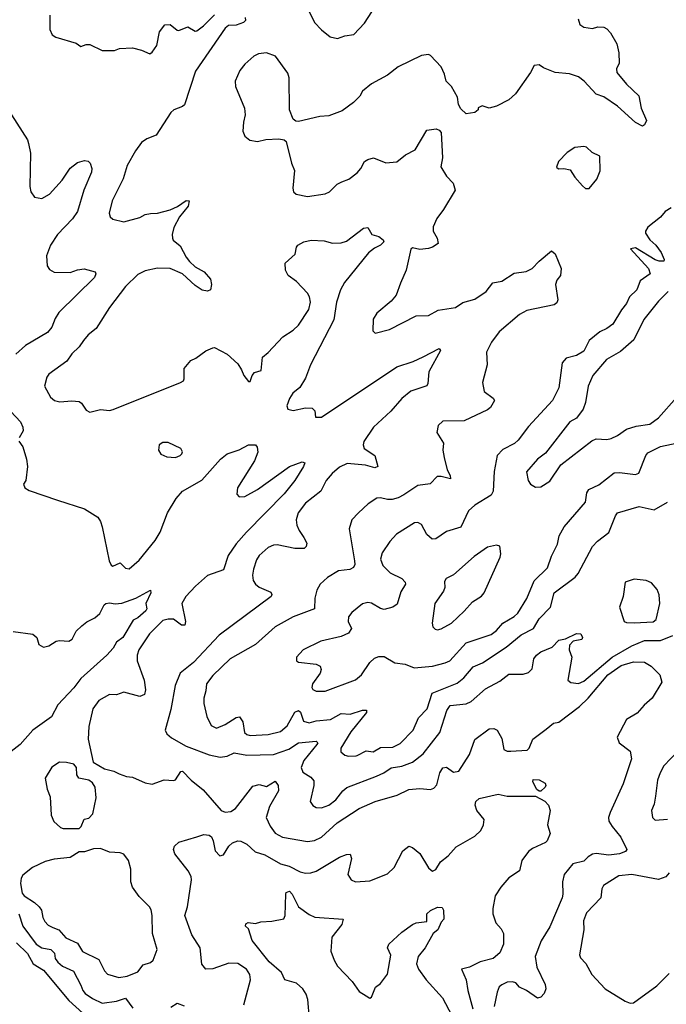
# Model space of a CAD drawing. Extents: x 1550320 to 1685906, y 509093 to 640511.
# Tile 445 of 532: x 1661252 to 1664878, y 605747 to 611270. Entities that reach past the tile are written whole.
import ezdxf

# ---------------------------------------------------------------- set-up
doc = ezdxf.new("R2010")
doc.units = 0

msp = doc.modelspace()

# ---------------------------------------------------------------- linework, layer by layer
at = {"layer": '0CON20XD'}
for points in [[(1662865.8, 611335), (1662904.2, 611255), (1662945, 611214), (1662993.3, 611175), (1663035, 611164.3)], [(1662516.7, 611283.3), (1662518.8, 611265), (1662506.7, 611255), (1662465, 611238.9), (1662423, 611237), (1662405, 611222.5), (1662238.5, 610981.5), (1662176.8, 610793.2), (1662165, 610782.9), (1662116.2, 610765), (1662099.4, 610750.6), (1662017.1, 610622.9), (1661965, 610601.5), (1661935, 610580.9), (1661900.4, 610535), (1661855, 610452), (1661831.7, 610378.3), (1661770.5, 610255), (1661754.4, 610185.6), (1661760, 610165), (1661775, 610151.2), (1661835, 610136), (1661925, 610160), (1661955, 610176.9), (1661985, 610183.1), (1662025, 610185.6), (1662095.4, 610204.6), (1662137.4, 610222.6), (1662185, 610255.8), (1662202.5, 610255), (1662196.4, 610223.6), (1662148.6, 610165), (1662116.9, 610105), (1662106.1, 610066.1), (1662108, 610045), (1662113, 610033), (1662152.4, 610002.4), (1662185, 609938), (1662204, 609914), (1662235, 609884.2), (1662285.8, 609855.8), (1662322.5, 609815), (1662327.5, 609785), (1662322.5, 609755), (1662305, 609746.7), (1662275, 609753.3), (1662235, 609778.8), (1662165, 609844.4), (1662095.3, 609875.3), (1662025, 609876), (1661955, 609861.8), (1661915, 609841.9), (1661845, 609774.2), (1661755, 609655.8), (1661681.5, 609538.5), (1661635, 609502.5), (1661608.9, 609471.1), (1661584.6, 609435.4), (1661543.5, 609396.5), (1661515.3, 609354.7), (1661415, 609282.5), (1661404.4, 609265), (1661391.2, 609215), (1661425, 609153.8), (1661446.7, 609135), (1661477, 609127), (1661545, 609132.5), (1661585, 609128.1), (1661598.5, 609118.5), (1661625, 609080.8), (1661645, 609068.9), (1661705, 609084.7), (1661755, 609079.1), (1661776.3, 609083.7), (1662153.3, 609235), (1662170, 609245), (1662173.8, 609255), (1662175, 609313.3), (1662210.9, 609359.1), (1662238.7, 609371.3), (1662295, 609412.5), (1662335, 609430), (1662345, 609430.8), (1662415, 609394.7), (1662475, 609340.8), (1662495.5, 609305.5), (1662508, 609275), (1662535, 609241.2), (1662545, 609241.2), (1662555.5, 609275), (1662568.1, 609291.9), (1662606.7, 609303.3), (1662612.7, 609377.3), (1662646.1, 609403.9), (1662728, 609492), (1662785, 609529.4), (1662815, 609557.1), (1662872.9, 609645), (1662882, 609685), (1662877.5, 609715), (1662866.6, 609736.6), (1662805, 609801.2), (1662757.5, 609835), (1662742.5, 609865), (1662740, 609905), (1662797.5, 609955), (1662803.3, 609995), (1662812.5, 610005), (1662846.1, 610023.9), (1662886.1, 610033.9), (1662959.5, 610029.5), (1663006.4, 610016.4), (1663055, 610018), (1663085, 610028), (1663179.8, 610100.2), (1663205, 610104.2), (1663226.1, 610066.1), (1663265, 610054.2), (1663290.8, 610035), (1663294.3, 610025), (1663275.7, 610005), (1663241.8, 609988.2), (1663208.1, 609961.9), (1663073.3, 609796.7), (1663051.1, 609755), (1663029.3, 609685), (1663012.9, 609587.1), (1662883.5, 609335), (1662855, 609258.8), (1662823.2, 609206.8), (1662784.3, 609175), (1662764.3, 609145), (1662749.2, 609105), (1662755.8, 609085.8), (1662785, 609077.5), (1662855, 609093.8), (1662891.7, 609091.7), (1662907, 609077), (1662911.2, 609041.2), (1662945, 609041.4), (1663366.7, 609323.3), (1663457.7, 609352.3), (1663515, 609379.6), (1663605, 609426), (1663611.2, 609415), (1663545.7, 609295), (1663540.7, 609229.3), (1663535, 609217.5), (1663445, 609187.5), (1663395, 609146.4), (1663333.5, 609075), (1663235.5, 608985), (1663181.5, 608905), (1663177.8, 608885), (1663184.4, 608865), (1663244.2, 608825), (1663261.2, 608765), (1663242.9, 608757.1), (1663191.3, 608771.3), (1663088.5, 608781.5), (1663045, 608761.1), (1663005, 608725.6), (1662970, 608685), (1662940, 608625), (1662855, 608558.5), (1662813.5, 608505), (1662802.2, 608465), (1662806.5, 608435), (1662818.5, 608405), (1662845, 608365.8), (1662861.4, 608335), (1662858, 608315), (1662846.7, 608305), (1662795.5, 608304.5), (1662695.4, 608325.4), (1662675, 608323.3), (1662645, 608310), (1662594.6, 608265.4), (1662579.5, 608240.5), (1662562.4, 608187.6), (1662557.3, 608155), (1662561.5, 608125), (1662573.8, 608105), (1662595, 608086.9), (1662659.4, 608059.4), (1662665.7, 608045.7), (1662661.4, 608035), (1662371.2, 607818.8), (1662226.7, 607665), (1662151.4, 607605), (1662124.5, 607535), (1662099.6, 607400.4), (1662067.5, 607285), (1662077.5, 607265), (1662102.2, 607242.2)], [(1661421.5, 611295), (1661420.6, 611215), (1661434.2, 611185), (1661455, 611172), (1661568.6, 611138.6), (1661595, 611120), (1661625, 611131.2), (1661645, 611130.8), (1661715, 611098.1), (1661783, 611097), (1661811.7, 611108.3), (1661885, 611112.5), (1661935, 611100), (1661981.7, 611078.3), (1661995, 611087.5), (1662020, 611125), (1662035, 611202.5), (1662065, 611242), (1662095, 611244), (1662135, 611211.2), (1662145, 611210), (1662195, 611230), (1662235, 611206.2), (1662245, 611207.5), (1662283.1, 611235), (1662345, 611297.8)], [(1664383.3, 611275), (1664393.9, 611243.9), (1664415, 611228), (1664465, 611221.4), (1664495, 611230), (1664528.3, 611228.3), (1664545, 611220), (1664565, 611196.7), (1664600, 611135), (1664611.8, 611085), (1664613.8, 611026.2), (1664598.5, 610995), (1664601.1, 610975), (1664655, 610909.2), (1664724.2, 610844.2), (1664736.4, 610773.6), (1664766.2, 610705), (1664755, 610680), (1664745, 610673.3), (1664705, 610694), (1664604.2, 610785), (1664527.4, 610837.4), (1664485, 610852), (1664416.9, 610925), (1664385, 610949.6), (1664335, 610967.3), (1664253.9, 610973.9), (1664190, 611000), (1664165, 611016.9), (1664136.2, 611013.8), (1664115.8, 610975), (1664032.9, 610855), (1663995, 610821.5), (1663925, 610784.5), (1663885, 610773.3), (1663845, 610787.5), (1663823.6, 610776.4), (1663822.5, 610765), (1663805, 610750), (1663755, 610742.5), (1663725, 610770), (1663712.5, 610795), (1663706.7, 610835), (1663673.8, 610895), (1663644.2, 610925), (1663634.4, 610965), (1663615.3, 611005.3), (1663555, 611069.4), (1663545, 611074.3), (1663505, 611069.4), (1663373.9, 611006.1), (1663315, 610960), (1663225, 610911.2), (1663175, 610868.8), (1663159.3, 610840.7), (1663124.7, 610805.3), (1663060, 610760), (1662985, 610731.4), (1662935, 610726.7), (1662815, 610698.8)], [(1663035, 611164.3), (1663075, 611179.2), (1663125, 611188), (1663185, 611251.2), (1663225.7, 611315)], [(1662815, 610698.8), (1662800.5, 610700.5), (1662785, 610712.5), (1662765.7, 610765), (1662762.5, 610945), (1662755, 610970), (1662686.3, 611066.3), (1662635, 611084.2), (1662591.7, 611078.3), (1662565, 611066), (1662515, 611020), (1662485.8, 610985), (1662460, 610925), (1662462.9, 610895), (1662512.5, 610775), (1662516.1, 610736.1), (1662506.2, 610695), (1662504, 610645), (1662515, 610616.7), (1662542.5, 610595), (1662585, 610588), (1662632.3, 610597.7), (1662705, 610602), (1662735, 610596.7), (1662746.4, 610586.4), (1662776, 610465), (1662792, 610425), (1662783.3, 610325), (1662787.5, 610305), (1662802.3, 610292.3), (1662865, 610279.5), (1662965, 610292.7), (1662989.4, 610305), (1663032.1, 610347.9), (1663059.3, 610360.7), (1663098.1, 610375), (1663145, 610411.1), (1663165.6, 610435), (1663185.6, 610474.4), (1663204.4, 610485.6), (1663235.7, 610495.7), (1663305, 610467.1), (1663366.4, 610473.6), (1663415, 610511.4), (1663469.8, 610540.2), (1663535, 610650), (1663587.7, 610657.7), (1663605, 610650), (1663615, 610637.5), (1663622.5, 610495), (1663613.8, 610445), (1663645, 610392), (1663682.7, 610352.7), (1663693.8, 610315), (1663629.4, 610205), (1663591.9, 610155), (1663571.1, 610108.9), (1663570.5, 610085), (1663593.1, 610045), (1663598.8, 610015), (1663566.4, 609993.6), (1663545, 609987.1), (1663495, 609982), (1663455, 609990), (1663445, 609982.5), (1663419.4, 609865), (1663387.9, 609792.1), (1663362.5, 609725), (1663335, 609692), (1663254, 609625), (1663235, 609590), (1663232, 609525), (1663245, 609512), (1663325, 609532.9), (1663475, 609610), (1663545, 609611.2), (1663599.1, 609640.9), (1663695, 609655.7), (1663736.2, 609683.8), (1663805, 609702.9), (1663867.8, 609745), (1663905, 609794.3), (1663955, 609804.5), (1664025, 609848.9), (1664091.5, 609858.5), (1664125, 609874.6), (1664165, 609916.7), (1664235, 609973.8), (1664255, 609957.5), (1664288.8, 609875), (1664284.1, 609835.9), (1664265, 609810), (1664255.8, 609785), (1664269.3, 609699.3), (1664265, 609682.5), (1664248.8, 609671.2), (1664095, 609639.4), (1664055, 609616.5), (1663940.9, 609519.1), (1663898, 609462), (1663870.6, 609405), (1663874.2, 609335), (1663847.8, 609235), (1663855.8, 609185), (1663906.7, 609146.7), (1663914.2, 609135), (1663892.5, 609095), (1663875, 609081.5), (1663745, 609020.6), (1663625, 609017.5), (1663598.8, 608995), (1663592, 608955), (1663629.2, 608895), (1663625.7, 608855), (1663631.9, 608815), (1663650, 608745), (1663666.1, 608713.9), (1663667.5, 608695), (1663615, 608707.8), (1663592.6, 608707.4), (1663552.9, 608667.1), (1663485, 608656.7), (1663405.3, 608604.7), (1663375, 608588.2), (1663341.1, 608578.9), (1663315, 608578.5), (1663275, 608588.6), (1663255, 608585.7), (1663205.8, 608555), (1663152.5, 608505), (1663114.3, 608465), (1663098.6, 608415), (1663129.1, 608235), (1663130.4, 608215), (1663122.9, 608197.1), (1663102.7, 608187.3), (1663040.4, 608179.6), (1662978, 608142), (1662936.7, 608103.3), (1662918.8, 608071.2), (1662907.3, 608025), (1662904.5, 607965.5), (1662785, 607921.8), (1662684.4, 607865), (1662574.2, 607765), (1662432.5, 607685), (1662335, 607591.9), (1662299.5, 607545), (1662295.6, 607505), (1662283.9, 607465), (1662284.6, 607434.6), (1662301.1, 607361.1), (1662325, 607312), (1662355, 607296), (1662405, 607317.3), (1662465, 607355.5), (1662485, 607360), (1662502.4, 607332.4), (1662512, 607272), (1662525, 607260.4), (1662545, 607255.3), (1662645, 607261.4), (1662715, 607278.4), (1662751.2, 607308.8), (1662795, 607385.5), (1662815, 607395.7), (1662826, 607386), (1662843.5, 607335), (1662875, 607325.5), (1662915, 607338), (1662995, 607345.9), (1663055, 607378.7), (1663105, 607375.7), (1663175, 607398.1), (1663196.8, 607396.8), (1663196.5, 607385), (1663109.2, 607275), (1663051.9, 607185), (1663053.4, 607163.4), (1663075, 607145.8), (1663095, 607139.2), (1663138.6, 607141.4), (1663145, 607144)], [(1661206, 610736), (1661295, 610596), (1661301.9, 610575), (1661312.4, 610522.4), (1661307.9, 610335), (1661315, 610304), (1661335, 610274.3), (1661375, 610266.7), (1661418.3, 610291.7), (1661489.9, 610370.1), (1661535, 610436.9), (1661575, 610468.8), (1661615, 610481.2), (1661635, 610476.7), (1661646.7, 610465), (1661656.7, 610435), (1661653.8, 610415), (1661611.8, 610315), (1661576.1, 610195), (1661547.4, 610152.6), (1661464.6, 610065), (1661424.6, 610005), (1661402.1, 609945), (1661405, 609890), (1661419.1, 609869.1), (1661444.5, 609854.5), (1661535, 609852.5), (1661575, 609867.9), (1661613.6, 609873.6), (1661675, 609856.2), (1661679.2, 609845), (1661670.8, 609825), (1661471.8, 609628.2), (1661450.9, 609595), (1661431.9, 609545), (1661407.5, 609515), (1661285, 609442.2), (1661229.5, 609395)], [(1664445, 610323.3), (1664488, 610375), (1664507.3, 610422.7), (1664506.2, 610505), (1664462.5, 610525), (1664430, 610555), (1664415, 610560), (1664365, 610553.8), (1664321.2, 610525), (1664274, 610475), (1664263, 610443), (1664273.8, 610433.8), (1664303.6, 610436.4), (1664338.3, 610428.3), (1664365, 610386.7), (1664407.9, 610337.9), (1664425, 610323.3), (1664445, 610323.3)], [(1664905, 610215.7), (1664870.8, 610195), (1664845, 610162), (1664775, 610106.2), (1664762, 610085), (1664762.3, 610072.3), (1664785.9, 610035.9), (1664820, 610005), (1664850, 609965), (1664866, 609925), (1664863.8, 609916.2), (1664837.5, 609915), (1664815, 609924.2), (1664705, 609991.4), (1664676.7, 609985), (1664777.5, 609875), (1664786.9, 609845), (1664732.2, 609805), (1664712.5, 609755), (1664670.8, 609715), (1664655, 609678), (1664626.9, 609643.1), (1664577.6, 609562.4), (1664545, 609537.5), (1664505, 609520), (1664445, 609471.5), (1664415, 609410.4), (1664375, 609386.5), (1664317.3, 609372.7), (1664293.3, 609345), (1664275.5, 609205), (1664240, 609135), (1664105, 608988.6), (1664047.9, 608912.1), (1664026.5, 608893.5), (1663960.8, 608859.2), (1663929.2, 608825), (1663913.2, 608736.8), (1663907.1, 608625), (1663896.5, 608603.5), (1663805, 608546.7), (1663768.9, 608515), (1663725.3, 608424.7), (1663645, 608399.6), (1663585, 608358.1), (1663565, 608356.9), (1663535, 608382.9), (1663505, 608439.2), (1663485, 608450), (1663465, 608448.1), (1663364.3, 608385), (1663326.7, 608343.3), (1663285, 608280), (1663275.4, 608245), (1663288.1, 608208.1), (1663328.6, 608168.6), (1663395.4, 608135.4), (1663414.2, 608115), (1663415.7, 608105), (1663389.7, 608060.3), (1663368.8, 607991.2), (1663344.7, 607975.3), (1663295, 607962.2), (1663275, 607966.9), (1663225, 607998.1), (1663205, 608000.5), (1663175, 607993.1), (1663115, 607945.6), (1663095, 607921.2), (1663093.1, 607895), (1663112.5, 607855), (1663095, 607829.2), (1663055, 607810.5), (1662941.2, 607785), (1662841.2, 607735), (1662804, 607695), (1662803.3, 607675), (1662815, 607666.2), (1662915, 607655.8), (1662936.2, 607645), (1662942, 607625), (1662937.5, 607605), (1662894.4, 607545), (1662889.2, 607525), (1662895, 607514.2), (1662915, 607504.4), (1662965, 607503.3)], [(1664889.2, 609745), (1664835, 609690.8), (1664751.8, 609588.2), (1664695.9, 609474.1), (1664621.5, 609408.5), (1664543.1, 609365), (1664465.6, 609275), (1664439.4, 609215), (1664425, 609122.5), (1664411.1, 609085), (1664375, 609035.6), (1664336.2, 609013.8), (1664200.3, 608839.7), (1664155, 608805.8), (1664094.2, 608735), (1664104.2, 608685), (1664115.6, 608665.6), (1664145, 608648)], [(1664145, 608648), (1664175, 608650.8), (1664225, 608682.5), (1664286.3, 608773.7), (1664461.3, 608908.7), (1664485, 608919.2), (1664545, 608916), (1664568.8, 608921.2), (1664605, 608937.5), (1664655, 608972.9), (1664708.9, 608991.1), (1664785, 609000.9), (1664835, 609037.1), (1664936.6, 609153.4)], [(1661202, 609072), (1661256, 609015), (1661270, 608985), (1661271.2, 608965), (1661248.8, 608925)], [(1661246.4, 608906.4), (1661268.8, 608875), (1661290.8, 608805), (1661296, 608765), (1661286.7, 608685), (1661273.3, 608665), (1661280, 608645), (1661305, 608629.2), (1661464, 608576), (1661615, 608527.5), (1661689.8, 608479.8), (1661705, 608456), (1661714.8, 608424.8), (1661754.1, 608235), (1661765, 608210), (1661775, 608204.2), (1661815, 608224), (1661845, 608193.6), (1661865, 608189.6), (1661921.3, 608238.7), (1662011.7, 608348.3), (1662040, 608395), (1662080.6, 608505), (1662128.6, 608585), (1662163.9, 608626.1), (1662272.8, 608687.2), (1662377.8, 608805), (1662415, 608834.5), (1662481.8, 608858.2), (1662535, 608885.4), (1662575, 608885.6), (1662583.2, 608873.2), (1662587.5, 608845), (1662568.5, 608795), (1662472.5, 608645), (1662469.7, 608609.7), (1662483.2, 608593.2), (1662515, 608596.5), (1662585.7, 608634.3), (1662765, 608764.2), (1662835, 608790), (1662850, 608785), (1662843.3, 608765), (1662795.6, 608685), (1662735, 608610), (1662523.6, 608396.4), (1662465, 608329.5), (1662421.8, 608265), (1662395, 608183.8), (1662305, 608151.8), (1662237.8, 608092.3), (1662183.5, 608035), (1662160.4, 607995), (1662180.9, 607895), (1662178, 607875), (1662160, 607875), (1662115, 607908.2), (1662085, 607908.2), (1662055, 607900), (1661979.6, 607825), (1661920.8, 607735), (1661910.8, 607705), (1661910, 607675), (1661948.9, 607565), (1661957.7, 607512.3), (1661951.9, 607485), (1661925, 607473.5), (1661835, 607497.5), (1661795, 607484.2), (1661755, 607484.3), (1661695, 607452), (1661661.9, 607405), (1661640, 607305), (1661635.4, 607235), (1661664.2, 607105), (1661727.4, 607067.4), (1661780, 607055), (1661809.2, 607040.8), (1661850, 607025), (1661885, 607020.8), (1661955, 606989.5), (1661995, 606982.9), (1662062.7, 607007.3), (1662115, 607002.5), (1662125, 607007.5), (1662155, 607053.8), (1662165, 607055.8), (1662213.9, 607003.9), (1662279.8, 606949.8), (1662380.8, 606835), (1662405, 606824.5), (1662435, 606828.5), (1662461.1, 606845), (1662558.9, 606971.1), (1662595, 606980), (1662635, 606969.6), (1662685, 607000), (1662702.2, 606975), (1662703.8, 606945), (1662653.2, 606856.8), (1662634.7, 606795), (1662656.4, 606746.4), (1662685, 606707.1), (1662725, 606684.6), (1662865, 606660), (1662905, 606665.5), (1662944.7, 606685.3), (1663031.8, 606765), (1663155, 606846.5), (1663245.4, 606884.6), (1663369.1, 606920.9), (1663435, 606951.8), (1663495, 606957.7), (1663555, 606951.5), (1663575, 606960.6), (1663590.7, 606979.3), (1663607.2, 607045), (1663625, 607074.4), (1663645, 607076.7), (1663685, 607049.4), (1663715, 607056), (1663775, 607148), (1663805, 607232.5), (1663885, 607292), (1663910, 607295), (1663930, 607285), (1663955, 607237.5), (1663967.5, 607177.5), (1663985, 607167.5), (1664006.8, 607166.8), (1664097.8, 607172.2), (1664109.2, 607185), (1664129.2, 607235), (1664205, 607290.8), (1664245, 607324), (1664275, 607330.6), (1664392.1, 607417.9), (1664439.6, 607465), (1664550.4, 607595), (1664625, 607648.5), (1664695, 607668.9), (1664755, 607666.5), (1664792.7, 607645), (1664842.5, 607595), (1664853.3, 607555), (1664798.8, 607465), (1664753.7, 607426.3), (1664715, 607380.8), (1664654.2, 607345), (1664602, 607245), (1664614.1, 607214.1), (1664675, 607166.7), (1664682.2, 607125), (1664636.1, 606983.9), (1664563.9, 606823.9), (1664554.5, 606795), (1664556.7, 606775), (1664574, 606744), (1664623.3, 606685), (1664656.2, 606615), (1664650, 606605), (1664615, 606591.3), (1664555, 606584.7), (1664485, 606593.5), (1664465, 606588.9), (1664440.8, 606575), (1664415, 606549.6), (1664353.5, 606535), (1664305.6, 606475), (1664295.6, 606435), (1664298, 606365), (1664293.3, 606345), (1664225, 606181.2), (1664176.1, 606103.9), (1664141.9, 606015), (1664152.7, 605955), (1664198.7, 605858.7), (1664202.5, 605835), (1664192.3, 605807.7), (1664175, 605786.7), (1664155, 605781.2), (1664094.4, 605824.4), (1664055, 605844.2), (1664035, 605867.1), (1664015, 605874.4), (1663985, 605871.4), (1663955, 605857.5), (1663940.8, 605845), (1663930, 605815), (1663913.1, 605735)], [(1662125, 608814.6), (1662152.5, 608825), (1662161.1, 608835), (1662164.3, 608845.7), (1662155.2, 608865.2), (1662085, 608898.5), (1662055, 608897.9), (1662034.4, 608885), (1662030.4, 608855), (1662043.5, 608833.5), (1662077.8, 608817.8), (1662125, 608814.6)], [(1662965, 607503.3), (1663135, 607567.1), (1663168.6, 607595), (1663215.8, 607665), (1663241.7, 607688.3), (1663265, 607698.9), (1663295, 607697.8), (1663355, 607663.5), (1663413.3, 607655), (1663464.5, 607634.5), (1663566.7, 607645), (1663637.9, 607662.1), (1663664.2, 607675), (1663755, 607775.5), (1663895, 607821.8), (1663925.4, 607845), (1663960.9, 607885), (1664025, 607923.4), (1664045, 607941.8), (1664095, 608024.4), (1664137.4, 608122.6), (1664212.3, 608195), (1664235, 608261.2), (1664267.9, 608327.9), (1664278.1, 608375), (1664304.4, 608425), (1664424.4, 608565), (1664433.1, 608616.9), (1664443.1, 608635), (1664499.2, 608660.8), (1664585, 608728.8), (1664615, 608730.8), (1664705, 608720), (1664723.8, 608726.2), (1664762.9, 608825), (1664775, 608841.1), (1664845, 608875.4), (1664943.4, 608896.6)], [(1663145, 607144), (1663195, 607170), (1663235, 607164.4), (1663275, 607188.8), (1663345, 607190), (1663385, 607210.5), (1663457.9, 607285), (1663489.1, 607355), (1663536.1, 607405), (1663565, 607493.1), (1663705, 607548.8), (1663742.2, 607577.8), (1663795, 607640), (1663847.4, 607662.6), (1663979.9, 607750.1), (1664065, 607820), (1664133.7, 607856.3), (1664165, 607908.9), (1664229.4, 607975), (1664249.5, 608055), (1664366.6, 608143.4), (1664383.3, 608163.3), (1664464.6, 608315.4), (1664492, 608345), (1664556.6, 608393.4), (1664592.4, 608487.6), (1664605, 608504), (1664725, 608540), (1664809.7, 608520.3), (1664885, 608564.3)], [(1663595, 607848.6), (1663615, 607854.3), (1663672.5, 607885), (1663745, 607951.9), (1663790.8, 608005), (1663842.4, 608037.6), (1663857.5, 608055), (1663945.8, 608255), (1663950, 608275), (1663945, 608317.5), (1663925, 608322), (1663875, 608312.5), (1663800.1, 608259.9), (1663685, 608156.2), (1663643.3, 608135), (1663635, 608120), (1663635.6, 608085), (1663629.4, 608065), (1663580.6, 607995), (1663564.2, 607885), (1663568, 607865), (1663581.7, 607851.7), (1663595, 607848.6)], [(1664697.3, 607887.3), (1664805, 607893.1), (1664820.9, 607905), (1664841.5, 607995), (1664838.6, 608045), (1664826.2, 608075), (1664795, 608112), (1664765.5, 608125.5), (1664697.7, 608132.3), (1664647.5, 608115), (1664636, 608035), (1664615.7, 607975), (1664642, 607895), (1664655, 607888.9), (1664697.3, 607887.3)], [(1661215, 607838.8), (1661325, 607823.3), (1661347.5, 607805), (1661360, 607765), (1661385, 607751.2), (1661415, 607758), (1661455.7, 607784.3), (1661475, 607788.6), (1661526.7, 607785), (1661545.5, 607795), (1661569.2, 607840.9), (1661600.3, 607869.7), (1661627.4, 607892.6), (1661672.2, 607915), (1661700.4, 607939.6), (1661725, 607988.2), (1661735, 607996.3), (1661755, 607999.3), (1661787, 607993), (1661825, 607997.1), (1661902.5, 608025), (1661985, 608070), (1661986.9, 608055), (1661959.2, 607995), (1661964, 607965), (1661958.6, 607955), (1661915, 607915.6), (1661888.5, 607901.5), (1661829.6, 607805), (1661795, 607779.4), (1661775.8, 607745), (1661740.8, 607705), (1661595, 607574.4), (1661555, 607522.5), (1661465, 607426.9), (1661430.6, 607359.4), (1661325, 607285.6), (1661255, 607205.7), (1661204.3, 607165)], [(1662102.2, 607242.2), (1662186, 607195), (1662315, 607146.2), (1662375.5, 607134.5), (1662415, 607139.4), (1662455, 607157.1), (1662525, 607145.3), (1662675, 607148.7), (1662760.6, 607179.4), (1662815, 607214.6), (1662915, 607222.9), (1662922.9, 607215), (1662918.2, 607205), (1662844.6, 607115), (1662830.4, 607075), (1662840.4, 607050.4), (1662885, 607021.9), (1662900.6, 607000.6), (1662901.8, 606975), (1662880, 606885), (1662895, 606863.3), (1662915, 606851.2), (1662945, 606849.2), (1662985, 606864.4), (1663024.3, 606895), (1663063.3, 606945), (1663086.7, 606963.3), (1663253, 607027), (1663294.3, 607045.7), (1663335.3, 607074.7), (1663395, 607082.9), (1663454.8, 607105.2), (1663515, 607152.2), (1663608.2, 607271.8), (1663647.6, 607395), (1663666, 607424), (1663755, 607433.6), (1663784, 607446), (1663865, 607516.7), (1663945, 607560.9), (1663995, 607599.2), (1664075, 607598.9), (1664105, 607608.1), (1664125, 607628.8), (1664135.3, 607684.7), (1664150, 607705), (1664175, 607724.5), (1664238.6, 607751.4), (1664275, 607790.6), (1664312, 607798), (1664375, 607826.7), (1664398, 607825), (1664407.5, 607805), (1664405, 607793.3), (1664355, 607784), (1664335, 607762.5), (1664332.5, 607735), (1664348.6, 607695), (1664325.7, 607565.7), (1664342, 607552), (1664385, 607546.7), (1664415, 607560.5), (1664574.9, 607695.1), (1664685, 607757.5), (1664755, 607788.4), (1664845, 607787.7), (1664915, 607816.1)], [(1664943.5, 607166.5), (1664865, 607084.2), (1664843.4, 607046.6), (1664829.1, 607005), (1664817.8, 606915), (1664810, 606870), (1664796, 606835), (1664801.2, 606795), (1664815, 606780), (1664885, 606786.2)], [(1661585, 606733.3), (1661596.7, 606745), (1661613.6, 606786.4), (1661638.8, 606791.2), (1661661.2, 606815), (1661680, 606905), (1661674.4, 606965), (1661660.2, 606990.2), (1661638.8, 607005), (1661582.5, 607015), (1661572.5, 607035), (1661570.5, 607075), (1661555, 607094.4), (1661515, 607104.4), (1661475, 607105.8), (1661431.7, 607078.3), (1661394.1, 607015.9), (1661405.8, 606955), (1661422, 606912), (1661428.8, 606808.8), (1661442.9, 606772.9), (1661479.7, 606739.7), (1661495, 606734.3), (1661585, 606733.3)], [(1664165, 606942.9), (1664152.8, 606952.8), (1664128.9, 606995), (1664131.1, 607008.9), (1664166, 607006), (1664198.1, 606988.1), (1664202.7, 606975), (1664199.1, 606965), (1664175, 606943.3), (1664165, 606942.9)], [(1662507.9, 605745), (1662546.7, 605885), (1662542.9, 605915), (1662524, 605945), (1662475.5, 605975.5), (1662425, 605978), (1662335, 605947.1), (1662295, 605944.2), (1662272.4, 605972.4), (1662263.1, 606065), (1662216.6, 606136.6), (1662177.5, 606245), (1662192.3, 606295), (1662215.4, 606445), (1662213.6, 606465), (1662196.3, 606496.4), (1662121.2, 606591.2), (1662114.2, 606615), (1662120, 606635), (1662145, 606656.2), (1662245, 606687.5), (1662285, 606700.8), (1662315, 606695.4), (1662326.7, 606686.7), (1662337.1, 606665), (1662348.3, 606608.3), (1662375, 606580), (1662395, 606586.2), (1662425, 606634.2), (1662445, 606652.9), (1662475, 606664.2), (1662492.7, 606662.7), (1662526.4, 606646.4), (1662572.4, 606602.4), (1662626.7, 606586.7), (1662715, 606535.6), (1662762.6, 606522.6), (1662825, 606489.6), (1662855, 606483.8), (1662885, 606484.6), (1662915, 606493.8), (1663045, 606572.5), (1663085, 606588.6), (1663105, 606588.8), (1663112.9, 606565), (1663092, 606475), (1663111.2, 606445), (1663135, 606434.2), (1663215, 606440.6), (1663315, 606478.6), (1663351.4, 606515), (1663401.2, 606608.8), (1663435, 606633.8), (1663455, 606626.2), (1663495, 606594.2), (1663545, 606513.8), (1663559.5, 606499.5), (1663566.1, 606493.9), (1663585, 606503.8), (1663612.5, 606547.5), (1663655, 606580), (1663699.1, 606630.9), (1663805, 606691.2), (1663837.8, 606722.3), (1663853.8, 606755), (1663857.1, 606785), (1663815.6, 606835), (1663806.9, 606865), (1663810.8, 606885), (1663827.9, 606902.1), (1663935, 606926.5), (1663985, 606914.4), (1664145, 606914.3), (1664197.1, 606887.1), (1664216.7, 606865), (1664227.5, 606835), (1664212.7, 606755), (1664226, 606705), (1664210.6, 606665), (1664201.4, 606655), (1664128, 606622), (1664105, 606604.5), (1664068.7, 606555), (1664054.7, 606495.3), (1663995, 606457.1), (1663949.6, 606405), (1663918.2, 606355), (1663904.4, 606285), (1663904.3, 606254.3), (1663921.4, 606205), (1663951.7, 606171.7), (1663965.5, 606145.5), (1663965.5, 606085), (1663945, 606036.2), (1663906.3, 606003.7), (1663833.6, 605986.4), (1663775, 605956.2), (1663730, 605945), (1663755.5, 605885.5), (1663764.1, 605825), (1663792.6, 605722.6)], [(1661808.6, 605898.6), (1661855, 605904.6), (1661915, 605928.9), (1661945, 605969.2), (1661985, 605982.5), (1662001.2, 605995), (1662022.5, 606055), (1661996.7, 606145), (1661994.5, 606245), (1661988.3, 606278.3), (1661980, 606295), (1661922.6, 606352.6), (1661884, 606405), (1661875.8, 606435), (1661875.7, 606505), (1661862.5, 606555), (1661835, 606589.2), (1661815, 606597.1), (1661755, 606601.2), (1661705, 606621.2), (1661665, 606620), (1661615, 606601.9), (1661585, 606603.3), (1661535, 606570.6), (1661445, 606561.5), (1661395, 606549.1), (1661324.3, 606515), (1661268.9, 606471.1), (1661260, 606455), (1661255.5, 606424.5), (1661265, 606371.4), (1661276.7, 606355), (1661335, 606318.5), (1661361.1, 606295), (1661373.5, 606275), (1661381.5, 606235), (1661392.7, 606212.7), (1661411.2, 606191.2), (1661437.8, 606177.7), (1661470.5, 606165), (1661509.9, 606119.9), (1661575, 606091.2), (1661604.3, 606044.3), (1661695, 605998.6), (1661726.9, 605935), (1661745, 605916.9), (1661808.6, 605898.6)], [(1664894.5, 606485), (1664875, 606461.9), (1664835, 606446.9), (1664685.2, 606475.2), (1664612.5, 606467.5), (1664525.4, 606414.6), (1664516.5, 606395), (1664511.2, 606345), (1664429.9, 606260.1), (1664413.6, 606215), (1664415.5, 606165), (1664391.2, 606025), (1664397.7, 606007.7), (1664427, 605977), (1664460, 605915), (1664534.4, 605834.4), (1664648, 605765), (1664675, 605754.6), (1664695, 605755.5), (1664825, 605850.8), (1664895, 605921.1)], [(1662876.9, 605666.9), (1662868.1, 605775), (1662858.8, 605805), (1662838.9, 605835), (1662805, 605866), (1662739.4, 605885), (1662719.6, 605925), (1662651.2, 605985), (1662554.6, 606105), (1662535, 606170), (1662517.5, 606185), (1662520.7, 606199.3), (1662533.9, 606206.1), (1662575, 606200), (1662605, 606210), (1662665, 606213.8), (1662732.3, 606227.7), (1662740.8, 606245), (1662744.1, 606365.9), (1662746.7, 606375), (1662765, 606381.2), (1662780, 606365), (1662814.5, 606294.5), (1662875, 606250.6), (1662906.4, 606236.4), (1663065.6, 606225.6), (1663058.5, 606195), (1663002.3, 606125), (1662996.2, 606045), (1663014.7, 605994.7), (1663035, 605960.6), (1663115.4, 605875.4), (1663155, 605820), (1663194.3, 605794.3), (1663215, 605782.5), (1663225, 605787.5), (1663247, 605843), (1663275, 605864.2), (1663315, 605916), (1663333.2, 606023.2), (1663315.4, 606065), (1663322.3, 606085), (1663395, 606151.6), (1663455, 606194.3), (1663475, 606204.2), (1663535, 606212.5), (1663535.7, 606255), (1663555, 606274.4), (1663595, 606291.9), (1663620.5, 606290.5), (1663628.8, 606275), (1663630, 606225), (1663615, 606207.5), (1663596, 606165), (1663571.2, 606145), (1663526.2, 606065), (1663486.5, 606015), (1663476.4, 605975), (1663489.2, 605945), (1663532, 605885), (1663623.3, 605783.3), (1663675.3, 605685.3)], [(1661247.2, 606255), (1661269.2, 606185), (1661345, 606083.9), (1661375, 606064.3), (1661427.3, 606055), (1661446.1, 606035), (1661450.3, 606005), (1661465, 605983.2), (1661492.2, 605962.2), (1661553, 605933), (1661595.2, 605855.2), (1661605.4, 605825), (1661619, 605809), (1661659.9, 605779.9), (1661715, 605754.7), (1661795, 605765.3), (1661845, 605782.7), (1661885.4, 605725)], [(1661232.9, 606092.9), (1661295, 606032.5), (1661326.4, 605975), (1661385, 605938.7), (1661528.1, 605768.1), (1661685, 605626.9)], [(1662099.4, 605730.6), (1662135, 605754), (1662175, 605739.2)]]:
    msp.add_lwpolyline(points, dxfattribs=at)

doc.saveas('drawing.dxf')
